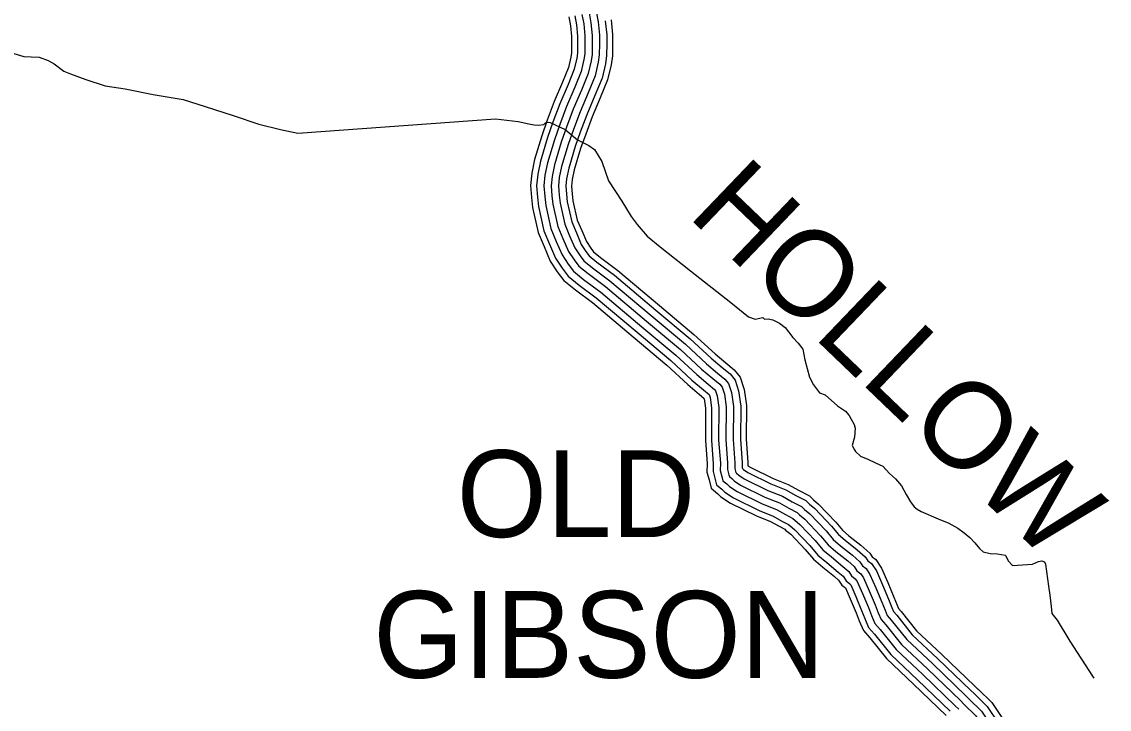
# Model space of a CAD drawing. Extents: x 1551132 to 1791609, y 378168 to 563823.
# Drawn here: x 1595517 to 1600153, y 447603 to 450533 of the extents above; entities that cross this region are included whole.
import ezdxf

# ---------------------------------------------------------------- set-up
doc = ezdxf.new("R2010")
doc.units = 0
for name, color, linetype in [('DESIGN - ROW - Right-of-Way and Easement Labels', 7, 'Continuous'), ('DESIGN - TRANSPORTATION - Text', 7, 'Continuous'), ('SURVEY - TRANSPORTATION - Roads', 7, 'Continuous')]:
    doc.layers.add(name, color=color, linetype=linetype)

msp = doc.modelspace()

# ---------------------------------------------------------------- linework, layer by layer
at = {"layer": 'DESIGN - TRANSPORTATION - Text'}
for points in [[(1595483.385, 450397.593), (1595525.251, 450385.21), (1595557.217, 450382.926), (1595591.183, 450382.618), (1595629.04, 450368.276), (1595654.906, 450354.034), (1595696.605, 450321.633), (1595724.496, 450311.383), (1595790.245, 450286.774), (1595871.968, 450260.023), (1595957.799, 450247.248), (1596077.505, 450222.156), (1596205.243, 450200.997), (1596298.933, 450172.138), (1596418.522, 450133.037), (1596528.136, 450096.036), (1596619.883, 450073.194), (1596693.707, 450058.527)], [(1596693.707, 450058.527), (1597537.095, 450118.495), (1597633.068, 450107.17), (1597679.009, 450098.528), (1597700.983, 450094.22), (1597718.974, 450091.97), (1597743.049, 450095.653), (1597749.132, 450101.587), (1597761.198, 450105.437), (1597769.181, 450103.32), (1597832.888, 450074.386), (1597886.37, 450029.552), (1597934.111, 450004.843), (1597957.935, 449988.484), (1597989.318, 449937.933), (1598018.292, 449855.339), (1598075.241, 449768.345), (1598114.456, 449703.66), (1598140.048, 449669.226), (1598183.446, 449618.516), (1598238.937, 449573.648), (1598367.784, 449471.654), (1598540.255, 449336.992), (1598615.561, 449275.816), (1598643.46, 449265.416), (1598675.601, 449272.999), (1598683.501, 449264.874), (1598699.542, 449266.657), (1598719.517, 449262.382), (1598747.366, 449247.965), (1598771.157, 449229.598), (1598804.648, 449187.039), (1598826.364, 449162.688), (1598846.072, 449138.362), (1598855.489, 449092.12), (1598874.555, 449017.676), (1598892.163, 448985.358), (1598917.745, 448950.924), (1598941.67, 448942.582), (1598995.135, 448895.739), (1599028.884, 448873.231), (1599044.667, 448854.972), (1599052.467, 448838.821), (1599066.2, 448816.587), (1599070, 448800.495), (1599067.509, 448762.428), (1599057.034, 448726.485), (1599066.808, 448708.31), (1599070.733, 448702.243), (1599092.5, 448681.892), (1599124.382, 448669.434), (1599156.206, 448652.958), (1599188.056, 448638.491), (1599215.697, 448608.04), (1599241.446, 448585.64), (1599267.079, 448555.214), (1599286.637, 448518.863), (1599306.244, 448486.521), (1599322.002, 448466.253), (1599333.885, 448456.07), (1599351.777, 448445.803), (1599423.467, 448414.752), (1599469.282, 448396.085), (1599507.065, 448375.526), (1599534.831, 448355.101), (1599558.597, 448334.725), (1599580.338, 448312.375), (1599600.046, 448288.049), (1599615.887, 448273.799), (1599645.836, 448267.382), (1599675.844, 448264.965), (1599693.835, 448262.723), (1599709.826, 448260.498), (1599711.776, 448256.465), (1599721.535, 448236.281), (1599741.292, 448215.964), (1599783.391, 448219.397), (1599825.457, 448220.839), (1599851.64, 448232.506), (1599865.706, 448236.331), (1599877.664, 448232.156), (1599881.539, 448222.081), (1599894.347, 448127.67), (1599899.855, 448089.502), (1599905.247, 448041.309), (1599908.863, 448011.184), (1599930.521, 447982.825), (1599985.445, 447893.864), (1600081.634, 447744.185), (1600086.801, 447736.452)]]:
    msp.add_lwpolyline(points, dxfattribs=at)
at = {"layer": 'SURVEY - TRANSPORTATION - Roads'}
for points in [[(1597965.852, 450576.258), (1597973.835, 450532.515), (1597979.743, 450475.438), (1597979.477, 450439.637), (1597979.118, 450391.32), (1597974.385, 450359.927), (1597961.135, 450302.284), (1597931.536, 450229.832), (1597897.037, 450148.297), (1597868.746, 450073.228), (1597846.588, 450010.26), (1597818.422, 449916.232), (1597808.605, 449868.989), (1597804.78, 449833.43), (1597808.189, 449794.554), (1597811.705, 449760.511), (1597832.055, 449670.492), (1597852.579, 449620.891), (1597875.054, 449569.231), (1597896.811, 449536.031), (1597913.753, 449513.622), (1597950.144, 449484.021), (1598024.092, 449429.128), (1598199.979, 449280.774), (1598345.876, 449158.846), (1598435.49, 449075.844), (1598482.514, 449036.001), (1598514.58, 449009.925), (1598530.196, 448990.875), (1598542.629, 448952.574), (1598550.929, 448893.439), (1598549.871, 448752.077), (1598557.145, 448653.766), (1598556.962, 448628.582), (1598561.337, 448612.023), (1598564.57, 448609.39), (1598573.378, 448600.44), (1598596.903, 448585.039), (1598697.9, 448535.455), (1598760.616, 448510.588), (1598801.798, 448487.487), (1598841.655, 448467.145), (1598854.047, 448454.561), (1598876.121, 448436.194), (1598945.686, 448363.401), (1598976.36, 448326.383), (1599007.876, 448299.991), (1599057.892, 448259.298), (1599089.374, 448231.864), (1599100.699, 448214.58), (1599116.64, 448202.421), (1599132.873, 448177.637), (1599157.623, 448120.761), (1599183.38, 448060.018), (1599197.172, 448025.759), (1599206.888, 448002.6), (1599223.879, 447983.607), (1599290.553, 447899.872), (1599400.442, 447796.153), (1599539.88, 447662.508), (1599555.021, 447647.707)], [(1597849.347, 450553.432), (1597856.23, 450515.714), (1597860.988, 450469.755), (1597860.763, 450440.529), (1597860.471, 450400.653), (1597857.68, 450382.111), (1597847.596, 450338.276), (1597821.922, 450275.408), (1597786.781, 450192.373), (1597757.198, 450113.871), (1597733.674, 450047.027), (1597703.225, 449945.391), (1597691.192, 449887.448), (1597685.517, 449834.605), (1597690.008, 449783.262), (1597694.35, 449741.261), (1597718.491, 449634.441), (1597743.298, 449574.498), (1597770.223, 449512.613), (1597799.705, 449467.612), (1597827.721, 449430.578), (1597877.279, 449390.26), (1597950.377, 449336), (1598123.648, 449189.847), (1598267.436, 449069.685), (1598356.75, 448986.958), (1598406.682, 448944.657), (1598425.299, 448929.515), (1598426.507, 448925.79), (1598432.148, 448885.589), (1598431.123, 448748.127), (1598438.398, 448649.816), (1598438.132, 448613.59), (1598446.74, 448581.014), (1598455.439, 448545.122), (1598484.572, 448521.429), (1598497.713, 448508.079), (1598538.012, 448481.695), (1598649.785, 448426.819), (1598709.475, 448403.16), (1598745.757, 448382.801), (1598770.549, 448370.151), (1598773.573, 448367.084), (1598794.973, 448349.267), (1598856.963, 448284.415), (1598891.854, 448242.297), (1598932.311, 448208.43), (1598981.418, 448168.47), (1598999.06, 448153.103), (1599012.551, 448132.52), (1599028.251, 448120.536), (1599048.55, 448073.901), (1599073.666, 448014.675), (1599087.366, 447980.624), (1599105.124, 447938.298), (1599133.131, 447906.989), (1599202.93, 447819.32), (1599318.627, 447710.125), (1599457.324, 447577.197)], [(1597874.579, 450558.382), (1597881.704, 450519.356), (1597886.712, 450470.988), (1597886.479, 450440.337), (1597886.171, 450398.628), (1597882.954, 450377.302), (1597872.188, 450330.476), (1597845.663, 450265.541), (1597810.664, 450182.831), (1597781.365, 450105.07), (1597758.14, 450039.06), (1597728.182, 449939.074), (1597716.633, 449883.448), (1597711.349, 449834.355), (1597715.608, 449785.712), (1597719.774, 449745.428), (1597743.09, 449642.25), (1597766.973, 449584.548), (1597792.931, 449524.88), (1597820.747, 449482.429), (1597846.354, 449448.562), (1597893.061, 449410.569), (1597966.343, 449356.176), (1598140.181, 449209.547), (1598284.427, 449089.002), (1598373.808, 449006.217), (1598423.107, 448964.441), (1598447.415, 448944.674), (1598451.665, 448931.59), (1598457.881, 448887.289), (1598456.848, 448748.985), (1598464.123, 448650.674), (1598463.873, 448616.832), (1598471.672, 448587.339), (1598478.389, 448559.605), (1598501.897, 448540.488), (1598514.105, 448528.088), (1598550.77, 448504.087), (1598660.21, 448450.353), (1598720.55, 448426.427), (1598757.899, 448405.477), (1598785.957, 448391.16), (1598791.006, 448386.034), (1598812.556, 448368.101), (1598876.179, 448301.524), (1598910.162, 448260.515), (1598948.678, 448228.264), (1598997.985, 448188.146), (1599018.618, 448170.162), (1599031.642, 448150.295), (1599047.567, 448138.145), (1599050.75, 448133.286), (1599072.175, 448084.052), (1599097.432, 448024.492), (1599111.149, 447990.408), (1599127.165, 447952.223), (1599152.789, 447923.589), (1599221.913, 447836.77), (1599336.352, 447728.759), (1599475.207, 447595.681)], [(1597905.004, 450564.341), (1597912.42, 450523.748), (1597917.728, 450472.472), (1597917.478, 450440.104), (1597917.153, 450396.186), (1597913.437, 450371.511), (1597901.837, 450321.084), (1597874.287, 450253.633), (1597839.455, 450171.314), (1597810.497, 450094.462), (1597787.623, 450029.46), (1597758.257, 449931.466), (1597747.29, 449878.623), (1597742.499, 449834.047), (1597746.473, 449788.654), (1597750.423, 449750.461), (1597772.739, 449651.658), (1597795.514, 449596.657), (1597820.305, 449539.664), (1597846.096, 449500.296), (1597868.82, 449470.254), (1597912.094, 449435.053), (1597985.593, 449380.493), (1598160.113, 449233.289), (1598304.91, 449112.278), (1598394.374, 449029.426), (1598442.915, 448988.3), (1598470.598, 448965.774), (1598474.831, 448960.608), (1598481.981, 448938.59), (1598488.897, 448889.339), (1598487.855, 448750.01), (1598495.13, 448651.699), (1598494.897, 448620.749), (1598501.722, 448594.948), (1598506.055, 448577.064), (1598522.788, 448563.456), (1598533.863, 448552.205), (1598566.153, 448531.071), (1598672.768, 448478.72), (1598733.899, 448454.486), (1598772.532, 448432.819), (1598804.523, 448416.494), (1598812.014, 448408.877), (1598833.739, 448390.793), (1598899.354, 448322.149), (1598932.228, 448282.465), (1598968.411, 448252.173), (1599017.959, 448211.863), (1599042.209, 448190.729), (1599054.667, 448171.729), (1599070.591, 448159.57), (1599078.125, 448148.07), (1599100.657, 448096.294), (1599126.082, 448036.334), (1599139.823, 448002.191), (1599153.739, 447969.015), (1599176.48, 447943.59), (1599244.787, 447857.804), (1599357.709, 447751.218), (1599496.764, 447617.956), (1599511.689, 447603.373)], [(1597935.428, 450570.299), (1597943.128, 450528.131), (1597948.736, 450473.955), (1597948.477, 450439.871), (1597948.136, 450393.753), (1597943.911, 450365.719), (1597931.486, 450311.684), (1597902.912, 450241.732), (1597868.246, 450159.805), (1597839.621, 450083.845), (1597817.105, 450019.86), (1597788.339, 449923.849), (1597777.948, 449873.806), (1597773.64, 449833.738), (1597777.331, 449791.604), (1597781.064, 449755.486), (1597802.397, 449661.075), (1597824.047, 449608.774), (1597847.679, 449554.448), (1597871.454, 449518.163), (1597891.287, 449491.938), (1597931.119, 449459.537), (1598004.842, 449404.81), (1598180.046, 449257.032), (1598325.393, 449135.562), (1598414.932, 449052.635), (1598462.715, 449012.151), (1598492.589, 448987.85), (1598502.514, 448975.741), (1598512.305, 448945.582), (1598519.913, 448891.389), (1598518.863, 448751.044), (1598526.138, 448652.733), (1598525.929, 448624.665), (1598531.771, 448602.565), (1598533.721, 448594.523), (1598543.679, 448586.423), (1598553.62, 448576.323), (1598581.528, 448558.055), (1598685.334, 448507.087), (1598747.258, 448482.537), (1598787.165, 448460.153), (1598823.089, 448441.819), (1598833.03, 448431.719), (1598854.93, 448413.493), (1598922.52, 448342.775), (1598954.294, 448304.424), (1598988.143, 448276.082), (1599037.926, 448235.581), (1599065.792, 448211.297), (1599077.683, 448193.155), (1599093.616, 448180.996), (1599105.499, 448162.854), (1599129.14, 448108.527), (1599154.731, 448048.176), (1599168.497, 448013.975)], [(1597935.428, 450570.299), (1597943.128, 450528.131), (1597948.736, 450473.955), (1597948.477, 450439.871), (1597948.136, 450393.753), (1597943.911, 450365.719), (1597931.486, 450311.684), (1597902.912, 450241.732), (1597868.246, 450159.805), (1597839.621, 450083.845), (1597817.105, 450019.86), (1597788.339, 449923.849), (1597777.948, 449873.806), (1597773.64, 449833.738), (1597777.331, 449791.604), (1597781.064, 449755.486), (1597802.397, 449661.075), (1597824.047, 449608.774), (1597847.679, 449554.448), (1597871.454, 449518.163), (1597891.287, 449491.938), (1597931.119, 449459.537), (1598004.842, 449404.81), (1598180.046, 449257.032), (1598325.393, 449135.562), (1598414.932, 449052.635), (1598462.715, 449012.151), (1598492.589, 448987.85), (1598502.514, 448975.741), (1598512.305, 448945.582), (1598519.913, 448891.389), (1598518.863, 448751.044), (1598526.138, 448652.733), (1598525.929, 448624.665), (1598531.771, 448602.565), (1598533.721, 448594.523), (1598543.679, 448586.423), (1598553.62, 448576.323), (1598581.528, 448558.055), (1598685.334, 448507.087), (1598747.258, 448482.537), (1598787.165, 448460.153), (1598823.089, 448441.819), (1598833.03, 448431.719), (1598854.93, 448413.493), (1598922.52, 448342.775), (1598954.294, 448304.424), (1598988.143, 448276.082), (1599037.926, 448235.581), (1599065.792, 448211.297), (1599077.683, 448193.155), (1599093.616, 448180.996), (1599105.499, 448162.854), (1599129.14, 448108.527), (1599154.731, 448048.176), (1599168.497, 448013.975), (1599180.314, 447985.807), (1599200.18, 447963.599), (1599267.67, 447878.838), (1599379.076, 447773.685), (1599518.322, 447640.232), (1599533.355, 447625.54)], [(1598004.551, 450536.907), (1598010.759, 450476.922), (1598010.476, 450439.404), (1598010.101, 450388.878), (1598004.868, 450354.135), (1597990.785, 450292.892), (1597960.16, 450217.923), (1597925.828, 450136.78), (1597897.878, 450062.619), (1597876.071, 450000.659), (1597848.496, 449908.624), (1597839.263, 449864.164), (1597835.93, 449833.122), (1597839.055, 449797.496), (1597842.355, 449765.545), (1597861.704, 449679.901), (1597881.12, 449633), (1597902.428, 449584.015), (1597922.161, 449553.898), (1597936.219, 449535.314), (1597969.176, 449508.505), (1598043.341, 449453.445), (1598219.912, 449304.516), (1598366.359, 449182.122), (1598456.056, 449099.053), (1598502.322, 449059.86), (1598536.571, 449032.001), (1598557.871, 449006.009), (1598572.945, 448959.574), (1598581.945, 448895.489), (1598580.878, 448753.102), (1598588.153, 448654.791), (1598587.986, 448632.499), (1598588.961, 448628.799), (1598593.136, 448624.557), (1598612.286, 448612.023), (1598710.458, 448563.822), (1598773.965, 448538.647), (1598816.431, 448514.829), (1598860.222, 448492.479), (1598875.055, 448477.403), (1598897.304, 448458.886), (1598968.861, 448384.026), (1598998.427, 448348.334), (1599027.609, 448323.9), (1599077.866, 448283.015), (1599112.965, 448252.431), (1599123.724, 448236.014), (1599139.665, 448223.847), (1599160.248, 448192.421), (1599186.105, 448133.003), (1599212.03, 448071.86), (1599225.846, 448037.542), (1599233.462, 448019.392), (1599247.57, 448003.608), (1599313.427, 447920.906), (1599421.8, 447818.612), (1599561.438, 447684.783), (1599576.688, 447669.883)], [(1598029.034, 450540.407), (1598035.484, 450478.105), (1598035.192, 450439.221), (1598034.8, 450386.936), (1598029.159, 450349.519), (1598014.418, 450285.4), (1597982.985, 450208.44), (1597948.777, 450127.604), (1597921.103, 450054.161), (1597899.587, 449993.009), (1597872.479, 449902.548), (1597863.712, 449860.322), (1597860.763, 449832.88), (1597863.654, 449799.846), (1597866.787, 449769.553), (1597885.345, 449687.409), (1597903.87, 449642.658), (1597924.253, 449595.807), (1597942.377, 449568.14), (1597954.127, 449552.606), (1597984.343, 449528.022), (1598058.691, 449472.837), (1598235.803, 449323.45), (1598382.692, 449200.689), (1598472.448, 449117.562), (1598518.105, 449078.877), (1598554.104, 449049.602), (1598579.945, 449018.067), (1598597.12, 448965.149), (1598606.669, 448897.123), (1598605.603, 448753.927), (1598612.877, 448655.616), (1598612.769, 448641.249), (1598624.544, 448633.541), (1598720.475, 448586.44), (1598784.615, 448561.014), (1598828.097, 448536.622), (1598875.03, 448512.671), (1598891.812, 448495.621), (1598914.195, 448476.987), (1598987.327, 448400.468), (1599016.026, 448365.842), (1599043.342, 448342.967), (1599093.791, 448301.924), (1599131.765, 448268.832), (1599142.073, 448253.098), (1599158.023, 448240.931), (1599182.072, 448204.213), (1599208.813, 448142.762), (1599234.879, 448081.293), (1599248.704, 448046.942), (1599254.645, 448032.775), (1599266.47, 448019.567), (1599331.668, 447937.673), (1599438.833, 447836.52), (1599578.629, 447702.55), (1599593.962, 447687.558)], [(1599168.497, 448013.975), (1599180.314, 447985.807), (1599200.18, 447963.599), (1599267.67, 447878.838), (1599379.076, 447773.685), (1599518.322, 447640.232), (1599533.355, 447625.54)], [(1599576.688, 447669.883), (1599632.32, 447615.515), (1599681.985, 447540.513), (1599697.526, 447464.861), (1599754.591, 447245.63), (1599763.583, 447175.912)], [(1599594.662, 447688.275), (1599652.252, 447631.999), (1599706.176, 447550.563), (1599722.584, 447470.686), (1599779.883, 447250.53), (1599789.082, 447179.203)], [(1599533.355, 447625.54), (1599584.271, 447575.78)], [(1599533.355, 447625.54), (1599584.271, 447575.78), (1599623.67, 447516.287), (1599637.119, 447450.802), (1599693.601, 447233.805), (1599702.093, 447167.978)], [(1599555.021, 447647.716), (1599608.295, 447595.648), (1599652.827, 447528.404), (1599667.319, 447457.827), (1599724.092, 447239.713), (1599732.834, 447171.945)]]:
    msp.add_lwpolyline(points, dxfattribs=at)

# ---------------------------------------------------------------- texts
at = {"layer": 'DESIGN - ROW - Right-of-Way and Easement Labels'}
for s, height, rotation, p in [('HOLLOW', 369.9999, 316.219239, (1598350.168, 449706.777)), ('OLD', 369.9913, 0.000036, (1597371.073, 448337.057)), ('GIBSON', 369.9913, 0.000036, (1597015.314, 447737.1))]:
    msp.add_text(s, height=height, rotation=rotation, dxfattribs=at).set_placement(p)

doc.saveas('drawing.dxf')
